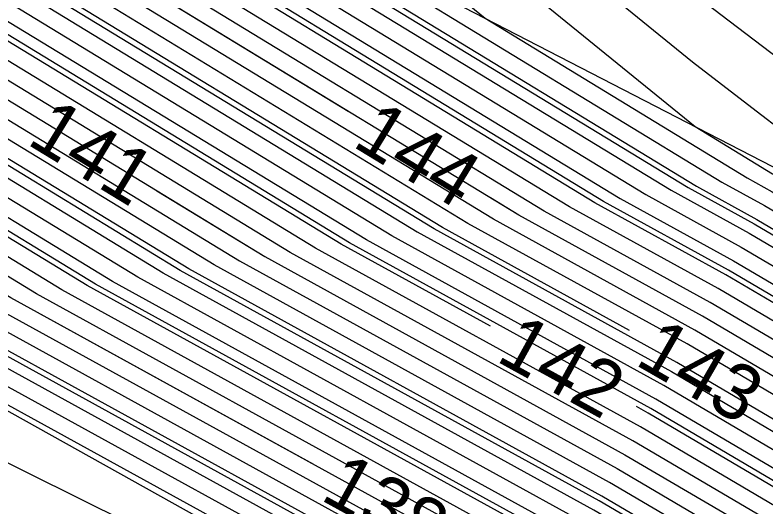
# Model space of a CAD drawing. Extents: x 2354170 to 2357230, y 866100 to 868290.
# Drawn here: x 2355207.46 to 2355234.51, y 867404.52 to 867422.25 of the extents above; entities that cross this region are included whole.
import ezdxf

# ---------------------------------------------------------------- set-up
doc = ezdxf.new("R2010")
doc.units = 0
for name, color, linetype in [('Default', 7, 'Continuous'), ('DTM Contours Major', 7, 'Continuous'), ('DTM Contours Minor', 7, 'Continuous'), ('PH Exist DTM Breakline', 7, 'Continuous')]:
    doc.layers.add(name, color=color, linetype=linetype)

msp = doc.modelspace()

# ---------------------------------------------------------------- linework, layer by layer
at = {"layer": 'Default'}
for points in [[(2355219.467, 867418.778), (2355207.054, 867426.341), (2355205.692, 867427.172), (2355202.205, 867429.218), (2355190.025, 867435.352), (2355188.567, 867436.211), (2355164.85, 867451.953), (2355164.597, 867452.103), (2355164.498, 867452.17), (2355154.86, 867456.581), (2355154.68, 867456.686), (2355151.243, 867458.809), (2355142.418, 867465.733), (2355140.663, 867466.899), (2355138.46, 867468.336), (2355135.649, 867470.203), (2355134.449, 867471)], [(2355224.587, 867411.03), (2355219.205, 867413.992), (2355205.594, 867422.286), (2355204.594, 867422.895), (2355197.447, 867427.09), (2355188.439, 867431.626), (2355185.137, 867433.572), (2355167.598, 867445.214), (2355160.678, 867449.292), (2355160.605, 867449.342), (2355153.478, 867452.604), (2355151.461, 867453.771), (2355138.594, 867461.719), (2355138.527, 867461.758)], [(2355229.601, 867410.881), (2355222.863, 867414.589), (2355206.428, 867424.603), (2355205.221, 867425.339), (2355200.166, 867428.306), (2355189.345, 867433.755), (2355187.097, 867435.08), (2355166.028, 867449.065), (2355162.918, 867450.898), (2355162.83, 867450.958), (2355154.268, 867454.877), (2355153.3, 867455.437), (2355143.495, 867461.493)], [(2355218.23, 867406.044), (2355207.315, 867412.052), (2355202.882, 867414.753), (2355202.556, 867414.952), (2355188.61, 867423.137), (2355185.495, 867424.706), (2355178.766, 867428.672), (2355172.701, 867432.697), (2355153.401, 867444.073), (2355153.375, 867444.09), (2355150.911, 867445.218), (2355145.484, 867448.358), (2355140.989, 867451.134), (2355131.883, 867456.406)], [(2355192.812, 867440.624), (2355193.949, 867439.768), (2355195.388, 867438.69), (2355206.427, 867432.079), (2355206.938, 867431.728), (2355208.509, 867430.521), (2355208.638, 867430.43), (2355208.737, 867430.362), (2355208.813, 867430.307), (2355209.264, 867429.941), (2355232.009, 867416.082), (2355234.182, 867414.886), (2355244.609, 867408.747), (2355248.098, 867406.774), (2355250.744, 867405.262), (2355259.336, 867400.451), (2355263.605, 867397.789), (2355269.825, 867393.842), (2355276.331, 867389.237), (2355277.752, 867388.019)], [(2355262.299, 867384.671), (2355257.783, 867388.258), (2355257.651, 867388.332), (2355249.842, 867392.796), (2355232.803, 867402.43), (2355228.596, 867404.907), (2355213.717, 867413.097), (2355204.342, 867418.809), (2355203.654, 867419.229), (2355193.368, 867425.265), (2355187.08, 867428.432), (2355182.197, 867431.311), (2355176.175, 867435.307)], [(2355211.302, 867434.261), (2355212.896, 867433.144), (2355215.912, 867431.05), (2355218.242, 867429.399), (2355231.958, 867418.233), (2355234.753, 867416.53), (2355235.02, 867416.383), (2355246.38, 867409.694), (2355247.837, 867408.871), (2355248.941, 867408.24), (2355259.212, 867402.489), (2355264.314, 867399.307), (2355271.749, 867394.59), (2355275.355, 867392.037), (2355279.952, 867388.096), (2355281.22, 867387.914), (2355282.325, 867387.255), (2355285.016, 867387.535), (2355283.847, 867385.793), (2355284.488, 867384.975), (2355284.765, 867383.691), (2355288.731, 867379.455), (2355289.943, 867378.496)], [(2355286.118, 867377.057), (2355281.049, 867382.472), (2355280.748, 867383.863), (2355279.301, 867384.072), (2355277.632, 867385.503), (2355267.26, 867392.846), (2355262.66, 867395.765), (2355259.502, 867397.734), (2355253.147, 867401.292), (2355248.447, 867403.979), (2355242.248, 867407.484), (2355233.065, 867412.89), (2355228.351, 867415.485), (2355207.68, 867428.08), (2355206.162, 867429.005), (2355204.245, 867430.13), (2355202.852, 867430.831)], [(2355208.306, 867429.818), (2355231.095, 867415.933), (2355233.903, 867414.387), (2355244.019, 867408.431), (2355248.185, 867406.075), (2355251.345, 867404.269), (2355259.378, 867399.772), (2355263.369, 867397.283), (2355269.184, 867393.593), (2355276.656, 867388.303), (2355279.58, 867385.797), (2355281.777, 867385.48), (2355281.914, 867385.398), (2355282.249, 867385.433), (2355282.104, 867385.216), (2355282.184, 867385.114), (2355282.642, 867382.994), (2355289.185, 867376.004), (2355292.151, 867373.66), (2355294.345, 867371.427), (2355296.448, 867368.717), (2355304.108, 867359.282), (2355308.101, 867352.969)], [(2355215.099, 867429.702), (2355224.393, 867422.135), (2355233.839, 867416.38), (2355234.741, 867415.884), (2355245.79, 867409.378), (2355247.924, 867408.172), (2355249.542, 867407.247), (2355259.253, 867401.81), (2355264.078, 867398.801), (2355271.108, 867394.341), (2355275.68, 867391.104), (2355279.859, 867387.522), (2355281.359, 867387.305), (2355282.223, 867386.791), (2355284.324, 867387.009), (2355283.411, 867385.649), (2355283.912, 867385.01), (2355284.234, 867383.517), (2355288.844, 867378.592), (2355293.091, 867375.235), (2355296.233, 867372.037), (2355299.245, 867368.156), (2355304.938, 867361.144), (2355309.734, 867353.563)], [(2355208.097, 867429.239), (2355230.18, 867415.783), (2355233.624, 867413.888), (2355243.429, 867408.115), (2355248.272, 867405.376), (2355251.945, 867403.277), (2355259.419, 867399.092), (2355263.132, 867396.777), (2355268.543, 867393.344), (2355276.981, 867387.37), (2355279.487, 867385.222), (2355281.659, 867384.909), (2355282.111, 867382.82), (2355289.299, 867375.141), (2355291.837, 867373.135), (2355293.715, 867371.224), (2355295.515, 867368.904), (2355303.831, 867358.661), (2355307.557, 867352.771)], [(2355221.385, 867429.096), (2355231.869, 867420.561), (2355233.999, 867418.917), (2355235.283, 867417.936)], [(2355207.889, 867428.659), (2355229.266, 867415.634), (2355233.345, 867413.389), (2355242.838, 867407.799), (2355248.36, 867404.678), (2355252.546, 867402.284), (2355259.461, 867398.413), (2355262.896, 867396.271), (2355267.901, 867393.095), (2355277.306, 867386.436), (2355279.394, 867384.647), (2355281.204, 867384.386), (2355281.58, 867382.646), (2355289.413, 867374.278), (2355291.524, 867372.61), (2355293.085, 867371.02), (2355294.583, 867369.091), (2355303.554, 867358.04), (2355307.012, 867352.573)], [(2355305.924, 867352.178), (2355303.001, 867356.799), (2355292.717, 867369.465), (2355291.826, 867370.613), (2355290.897, 867371.559), (2355289.64, 867372.553), (2355280.518, 867382.298), (2355280.293, 867383.341), (2355279.208, 867383.497), (2355277.957, 867384.57), (2355266.619, 867392.597), (2355262.423, 867395.258), (2355259.544, 867397.054), (2355253.748, 867400.299), (2355248.534, 867403.28), (2355241.658, 867407.168), (2355232.786, 867412.391), (2355227.436, 867415.336), (2355207.471, 867427.5)], [(2355305.38, 867351.98), (2355302.724, 867356.178), (2355291.785, 867369.652), (2355291.197, 867370.41), (2355290.583, 867371.034), (2355289.754, 867371.69), (2355279.987, 867382.124), (2355279.837, 867382.818), (2355279.115, 867382.922), (2355278.282, 867383.636), (2355265.977, 867392.347), (2355262.187, 867394.752), (2355259.586, 867396.375), (2355254.349, 867399.306), (2355248.621, 867402.581), (2355241.068, 867406.852), (2355232.507, 867411.892), (2355226.522, 867415.186), (2355207.263, 867426.921)], [(2355306.814, 867329.532), (2355304.091, 867335.365), (2355299.954, 867349.931), (2355299.925, 867350.006), (2355289.127, 867363.131), (2355283.332, 867369.784), (2355275.862, 867377.77), (2355260.316, 867389.261), (2355259.672, 867389.773), (2355259.654, 867389.783), (2355249.493, 867395.592), (2355235.164, 867403.694), (2355229.714, 867406.903), (2355217.375, 867413.694), (2355205.176, 867421.127), (2355204.281, 867421.673), (2355196.087, 867426.481)], [(2355216.829, 867426.038), (2355232.924, 867416.231), (2355234.462, 867415.385), (2355245.2, 867409.063), (2355248.011, 867407.473), (2355250.143, 867406.255), (2355259.295, 867401.131), (2355263.842, 867398.295), (2355270.467, 867394.091), (2355276.005, 867390.17), (2355279.766, 867386.947), (2355281.498, 867386.697), (2355282.12, 867386.327), (2355283.633, 867386.484), (2355282.975, 867385.504), (2355283.336, 867385.045), (2355283.704, 867383.343), (2355288.958, 867377.729), (2355292.778, 867374.71), (2355295.604, 867371.834), (2355298.313, 867368.343), (2355304.661, 867360.523), (2355309.19, 867353.365)], [(2355194.728, 867425.873), (2355203.967, 867420.451), (2355204.759, 867419.968), (2355215.546, 867413.395), (2355229.155, 867405.905), (2355233.984, 867403.062), (2355249.667, 867394.194), (2355258.653, 867389.057), (2355258.727, 867389.015), (2355261.386, 867386.903), (2355275.096, 867376.769), (2355281.684, 867369.726), (2355288.916, 867361.423), (2355298.503, 867349.771), (2355299.346, 867347.54), (2355303.04, 867334.535), (2355305.472, 867329.327), (2355306.138, 867327.003), (2355307.428, 867319.909), (2355309.032, 867310.676), (2355309.288, 867309.033), (2355309.726, 867299.906), (2355310.819, 867287.141), (2355311.856, 867273.989)], [(2355307.099, 867342.891), (2355304.291, 867351.584), (2355302.17, 867354.937), (2355290.048, 867369.868), (2355289.969, 867369.965), (2355289.926, 867370.013), (2355278.926, 867381.773), (2355278.907, 867381.787), (2355264.695, 867391.849), (2355261.714, 867393.74), (2355259.669, 867395.016), (2355255.551, 867397.321), (2355248.796, 867401.183), (2355239.887, 867406.22), (2355231.948, 867410.894), (2355224.692, 867414.888), (2355206.845, 867425.762)], [(2355311.297, 867273.574), (2355310.188, 867287.632), (2355309.159, 867299.659), (2355308.746, 867308.258), (2355308.288, 867311.199), (2355306.779, 867319.882), (2355305.566, 867326.554), (2355304.8, 867329.224), (2355302.515, 867334.12), (2355299.043, 867346.344), (2355297.792, 867349.653), (2355288.811, 867360.569), (2355280.86, 867369.697), (2355274.713, 867376.269), (2355261.921, 867385.724), (2355258.255, 867388.636), (2355258.152, 867388.695), (2355249.755, 867393.495), (2355233.393, 867402.746), (2355228.876, 867405.406), (2355214.632, 867413.246), (2355204.551, 867419.389), (2355203.81, 867419.84), (2355194.048, 867425.569)], [(2355310.179, 867272.744), (2355308.928, 867288.613), (2355308.025, 867299.165), (2355307.663, 867306.709), (2355306.8, 867312.243), (2355305.482, 867319.828), (2355304.422, 867325.656), (2355303.458, 867329.019), (2355301.464, 867333.29), (2355298.436, 867343.953), (2355296.369, 867349.418), (2355288.6, 867358.86), (2355279.211, 867369.64), (2355273.947, 867375.268), (2355262.991, 867383.366), (2355257.31, 867387.879), (2355257.151, 867387.969), (2355249.929, 867392.097), (2355232.213, 867402.115), (2355228.317, 867404.408), (2355212.802, 867412.948), (2355204.133, 867418.23), (2355203.497, 867418.618), (2355192.688, 867424.961)], [(2355306.201, 867343.789), (2355303.747, 867351.386), (2355301.893, 867354.316), (2355291.3, 867367.364), (2355289.863, 867369.111), (2355289.102, 867369.985), (2355278.543, 867381.273), (2355276.335, 867382.905), (2355264.054, 867391.6), (2355261.478, 867393.234), (2355259.71, 867394.337), (2355256.152, 867396.329), (2355248.883, 867400.484), (2355239.297, 867405.904), (2355231.669, 867410.395), (2355223.778, 867414.739), (2355206.637, 867425.183)], [(2355309.62, 867272.329), (2355308.298, 867289.104), (2355307.458, 867298.918), (2355307.121, 867305.935), (2355306.055, 867312.765), (2355304.833, 867319.801), (2355303.85, 867325.207), (2355302.787, 867328.917), (2355300.939, 867332.875), (2355298.132, 867342.758), (2355295.658, 867349.3), (2355288.495, 867358.006), (2355278.387, 867369.611), (2355273.564, 867374.768), (2355263.526, 867382.188), (2355256.838, 867387.5), (2355256.65, 867387.606), (2355250.016, 867391.398), (2355231.622, 867401.799), (2355228.038, 867403.909), (2355211.888, 867412.799), (2355203.925, 867417.65), (2355203.34, 867418.007), (2355192.009, 867424.657)], [(2355309.062, 867271.915), (2355307.667, 867289.594), (2355306.89, 867298.671), (2355306.579, 867305.16), (2355305.311, 867313.288), (2355304.185, 867319.774), (2355303.278, 867324.758), (2355302.115, 867328.814), (2355300.414, 867332.46), (2355297.828, 867341.562), (2355294.947, 867349.182), (2355288.39, 867357.152), (2355277.563, 867369.583), (2355273.181, 867374.268), (2355264.061, 867381.009), (2355256.365, 867387.121), (2355256.149, 867387.243), (2355250.103, 867390.699), (2355231.032, 867401.483), (2355227.758, 867403.41), (2355210.973, 867412.649), (2355203.716, 867417.071), (2355203.183, 867417.396), (2355191.329, 867424.353)], [(2355206.22, 867424.024), (2355221.949, 867414.44), (2355231.11, 867409.398), (2355238.116, 867405.273), (2355249.057, 867399.086), (2355257.354, 867394.343), (2355259.793, 867392.978), (2355261.005, 867392.222), (2355262.771, 867391.102), (2355271.19, 867385.141), (2355277.777, 867380.272), (2355287.454, 867369.927), (2355289.653, 867367.402), (2355293.804, 867362.357), (2355301.34, 867353.075), (2355302.658, 867350.99), (2355304.404, 867345.586), (2355306.717, 867337.441)], [(2355307.944, 867271.085), (2355306.407, 867290.576), (2355305.756, 867298.177), (2355305.495, 867303.612), (2355303.823, 867314.332), (2355302.887, 867319.72), (2355302.134, 867323.86), (2355300.773, 867328.609), (2355299.363, 867331.629), (2355297.221, 867339.171), (2355293.525, 867348.947), (2355288.179, 867355.444), (2355275.914, 867369.525), (2355272.414, 867373.267), (2355265.131, 867378.651), (2355255.42, 867386.364), (2355255.148, 867386.518), (2355250.278, 867389.302), (2355229.851, 867400.851), (2355227.2, 867402.412), (2355209.144, 867412.351), (2355203.299, 867415.912), (2355202.87, 867416.174), (2355189.969, 867423.745)], [(2355307.385, 867270.67), (2355305.776, 867291.066), (2355305.189, 867297.93), (2355304.953, 867302.837), (2355303.079, 867314.855), (2355302.239, 867319.693), (2355301.562, 867323.411), (2355300.102, 867328.507), (2355298.838, 867331.214), (2355296.917, 867337.975), (2355292.814, 867348.829), (2355288.074, 867354.59), (2355275.09, 867369.497), (2355272.031, 867372.767), (2355265.666, 867377.472), (2355254.948, 867385.985), (2355254.647, 867386.155), (2355250.365, 867388.603), (2355229.261, 867400.535), (2355226.92, 867401.913), (2355208.229, 867412.202), (2355203.09, 867415.333), (2355202.713, 867415.563), (2355189.29, 867423.441)], [(2355306.192, 867337.025), (2355303.505, 867346.484), (2355302.114, 867350.792), (2355301.063, 867352.454), (2355295.055, 867359.854), (2355289.548, 867366.548), (2355286.629, 867369.898), (2355277.394, 867379.772), (2355268.618, 867386.259), (2355262.13, 867390.852), (2355260.769, 867391.716), (2355259.835, 867392.298), (2355257.955, 867393.351), (2355249.144, 867398.387), (2355237.526, 867404.957), (2355230.831, 867408.899), (2355221.034, 867414.291), (2355206.011, 867423.444)], [(2355187.93, 867422.833), (2355202.399, 867414.341), (2355202.673, 867414.174), (2355206.4, 867411.903), (2355226.362, 867400.916), (2355228.081, 867399.904), (2355250.539, 867387.205), (2355253.646, 867385.429), (2355254.003, 867385.227), (2355266.736, 867375.114), (2355271.265, 867371.766), (2355273.442, 867369.439), (2355287.864, 867352.881), (2355291.391, 867348.593), (2355296.31, 867335.584), (2355297.787, 867330.384), (2355298.759, 867328.302), (2355300.419, 867322.514), (2355300.941, 867319.64), (2355301.591, 867315.899), (2355303.869, 867301.288), (2355304.054, 867297.436), (2355304.516, 867292.047), (2355306.267, 867269.841)], [(2355305.667, 867336.61), (2355302.607, 867347.382), (2355301.57, 867350.594), (2355300.786, 867351.833), (2355296.307, 867357.35), (2355289.442, 867365.694), (2355285.805, 867369.87), (2355277.011, 867379.271), (2355266.046, 867387.376), (2355261.488, 867390.603), (2355260.532, 867391.21), (2355259.876, 867391.619), (2355258.556, 867392.358), (2355249.232, 867397.689), (2355236.935, 867404.641), (2355230.551, 867408.4), (2355220.119, 867414.142), (2355205.802, 867422.865)], [(2355232.035, 867422.926), (2355235.535, 867420.254)], [(2355187.25, 867422.529), (2355202.242, 867413.73), (2355202.464, 867413.595), (2355205.485, 867411.754), (2355226.083, 867400.417), (2355227.49, 867399.588), (2355250.626, 867386.506), (2355253.145, 867385.066), (2355253.531, 867384.848), (2355267.271, 867373.935), (2355270.882, 867371.266), (2355272.618, 867369.41), (2355287.758, 867352.027), (2355290.68, 867348.476), (2355296.007, 867334.389), (2355297.262, 867329.969), (2355298.088, 867328.199), (2355299.847, 867322.065), (2355300.293, 867319.613), (2355300.847, 867316.422), (2355303.328, 867300.514), (2355303.487, 867297.189), (2355303.885, 867292.538), (2355305.708, 867269.426)], [(2355307.485, 867329.634), (2355304.616, 867335.78), (2355300.81, 867349.179), (2355300.481, 867350.199), (2355300.232, 867350.592), (2355298.811, 867352.343), (2355289.232, 867363.985), (2355284.157, 867369.812), (2355276.245, 867378.271), (2355260.902, 867389.612), (2355260.206, 867390.105), (2355260.06, 867390.198), (2355259.959, 867390.26), (2355259.758, 867390.373), (2355249.406, 867396.291), (2355235.755, 867404.009), (2355229.993, 867407.402), (2355218.29, 867413.843), (2355205.385, 867421.706), (2355204.437, 867422.284)], [(2355185.891, 867421.921), (2355201.929, 867412.508), (2355202.047, 867412.436), (2355203.656, 867411.455), (2355225.524, 867399.419), (2355226.31, 867398.956), (2355250.801, 867385.108), (2355252.144, 867384.341), (2355252.586, 867384.091), (2355268.341, 867371.577), (2355270.116, 867370.265), (2355270.969, 867369.353), (2355287.548, 867350.319), (2355289.258, 867348.24), (2355295.399, 867331.997), (2355296.211, 867329.139), (2355296.746, 867327.994), (2355298.703, 867321.167), (2355298.995, 867319.559), (2355299.359, 867317.466), (2355302.244, 867298.965), (2355302.353, 867296.695), (2355302.625, 867293.519), (2355304.59, 867268.596)], [(2355185.211, 867421.617), (2355201.772, 867411.897), (2355201.838, 867411.856), (2355202.741, 867411.306), (2355225.245, 867398.92), (2355225.719, 867398.64), (2355250.888, 867384.409), (2355251.643, 867383.978), (2355252.113, 867383.712), (2355268.876, 867370.398), (2355269.733, 867369.765), (2355270.145, 867369.324), (2355287.443, 867349.465), (2355288.547, 867348.122), (2355295.096, 867330.802), (2355295.686, 867328.724), (2355296.074, 867327.892), (2355298.131, 867320.718), (2355298.347, 867319.532), (2355298.615, 867317.988), (2355301.702, 867298.19), (2355301.786, 867296.448), (2355301.994, 867294.01), (2355304.031, 867268.182)], [(2355184.531, 867421.313), (2355201.615, 867411.286), (2355201.63, 867411.277), (2355201.827, 867411.157), (2355224.965, 867398.421), (2355225.129, 867398.325), (2355250.975, 867383.71), (2355251.142, 867383.615), (2355251.641, 867383.333), (2355265.932, 867371.982), (2355269.03, 867369.176), (2355269.12, 867369.112), (2355269.313, 867368.992), (2355270.715, 867367.694), (2355287.337, 867348.61), (2355287.836, 867348.005), (2355294.792, 867329.606), (2355295.161, 867328.309), (2355295.403, 867327.789)], [(2355279.939, 867365.88), (2355276.739, 867369.554), (2355272.797, 867373.767), (2355264.596, 867379.83), (2355255.893, 867386.742), (2355255.649, 867386.881), (2355250.191, 867390.001), (2355230.442, 867401.167), (2355227.479, 867402.911), (2355210.058, 867412.5), (2355203.507, 867416.492), (2355203.026, 867416.785), (2355196.789, 867420.446)], [(2355193.706, 867418.037), (2355202.086, 867413.119), (2355202.256, 867413.015), (2355204.571, 867411.605), (2355225.803, 867399.918), (2355226.9, 867399.272), (2355250.714, 867385.807), (2355252.644, 867384.704), (2355253.058, 867384.47), (2355267.806, 867372.756), (2355270.499, 867370.765), (2355271.793, 867369.382), (2355276.871, 867363.552)], [(2355212.573, 867415.913), (2355216.461, 867413.545), (2355229.434, 867406.404), (2355234.574, 867403.378), (2355249.58, 867394.893), (2355259.153, 867389.42), (2355259.2, 867389.394), (2355260.851, 867388.082), (2355275.479, 867377.27), (2355282.508, 867369.755), (2355289.021, 867362.277), (2355292.738, 867357.76)], [(2355302.644, 867355.245), (2355302.447, 867355.557), (2355290.852, 867369.839), (2355290.567, 867370.206), (2355290.27, 867370.509), (2355289.868, 867370.827), (2355279.456, 867381.95), (2355279.381, 867382.295), (2355279.022, 867382.347), (2355278.607, 867382.703), (2355265.336, 867392.098), (2355261.951, 867394.246), (2355259.627, 867395.695), (2355254.95, 867398.314), (2355248.708, 867401.882), (2355240.477, 867406.536), (2355232.227, 867411.393), (2355225.607, 867415.037), (2355224.591, 867415.657)], [(2355303.078, 867343.461), (2355301.709, 867348.281), (2355301.025, 867350.397), (2355300.509, 867351.213), (2355297.559, 867354.847), (2355289.337, 867364.84), (2355284.981, 867369.841), (2355276.628, 867378.771), (2355263.474, 867388.494), (2355260.847, 867390.354), (2355260.296, 867390.704), (2355259.918, 867390.94), (2355259.157, 867391.366), (2355249.319, 867396.99), (2355236.345, 867404.325), (2355230.272, 867407.901), (2355229.844, 867408.137)]]:
    msp.add_lwpolyline(points, dxfattribs=at)
at = {"layer": 'DTM Contours Major'}
for points in [[(2355286.457, 867376.942), (2355281.226, 867382.53), (2355280.9, 867384.038), (2355279.332, 867384.264), (2355277.523, 867385.814), (2355267.474, 867392.929), (2355262.738, 867395.933), (2355259.489, 867397.96), (2355252.947, 867401.622), (2355248.418, 867404.212), (2355242.445, 867407.589), (2355233.158, 867413.056), (2355228.656, 867415.535), (2355207.749, 867428.273), (2355206.214, 867429.208), (2355204.471, 867430.231), (2355203.316, 867430.813)], [(2355274.912, 867374.843), (2355274.202, 867375.602), (2355262.635, 867384.152), (2355257.625, 867388.131), (2355257.484, 867388.211), (2355249.871, 867392.563), (2355232.606, 867402.325), (2355228.503, 867404.741), (2355213.412, 867413.047), (2355204.272, 867418.616), (2355203.601, 867419.025), (2355193.142, 867425.164), (2355189.739, 867426.878)]]:
    msp.add_lwpolyline(points, dxfattribs=at)
at = {"layer": 'DTM Contours Minor'}
for points in [[(2355234.342, 867399.179), (2355230.639, 867401.272), (2355227.572, 867403.078), (2355210.363, 867412.55), (2355203.577, 867416.685), (2355203.079, 867416.988), (2355190.876, 867424.151), (2355186.25, 867426.48), (2355180.4, 867429.928), (2355171.393, 867435.907), (2355155.267, 867445.411), (2355155.229, 867445.437), (2355151.569, 867447.112), (2355147.017, 867449.746), (2355140.375, 867453.848), (2355125.464, 867462.481), (2355113.813, 867468.744), (2355113.476, 867468.929), (2355098.855, 867476.938), (2355095.192, 867478.905), (2355088.83, 867482.459), (2355074.492, 867490.312), (2355062.15, 867497.024), (2355060.506, 867497.923)], [(2355099.996, 867480.719), (2355105.155, 867477.95), (2355112.167, 867474.108), (2355112.329, 867474.019), (2355131.239, 867463.854), (2355139.147, 867459.276), (2355150.082, 867452.522), (2355152.885, 867450.9), (2355158.937, 867448.13), (2355158.999, 867448.088), (2355168.776, 867442.325), (2355183.667, 867432.442), (2355187.76, 867430.029), (2355195.408, 867426.177), (2355204.124, 867421.062), (2355204.968, 867420.547), (2355216.461, 867413.545), (2355229.434, 867406.404), (2355234.574, 867403.378), (2355249.58, 867394.893), (2355259.153, 867389.42), (2355259.2, 867389.394), (2355260.851, 867388.082), (2355272.307, 867379.614)], [(2355193.343, 867439.434), (2355194.456, 867438.601), (2355206.736, 867431.246), (2355206.737, 867431.245), (2355206.742, 867431.241), (2355208.445, 867430.204), (2355231.705, 867416.032), (2355234.089, 867414.72), (2355242.998, 867409.475)], [(2355280.443, 867378.028), (2355278.032, 867380.606), (2355272.905, 867384.396), (2355263.198, 867391.268), (2355261.163, 867392.559), (2355259.766, 867393.431), (2355256.953, 867395.005), (2355248.999, 867399.552), (2355238.509, 867405.483), (2355231.296, 867409.73), (2355222.558, 867414.54), (2355206.359, 867424.41), (2355205.169, 867425.135), (2355199.94, 867428.204), (2355189.27, 867433.578)], [(2355218.242, 867429.399), (2355231.958, 867418.233), (2355234.753, 867416.53), (2355235.02, 867416.383), (2355246.38, 867409.694), (2355247.837, 867408.871), (2355248.941, 867408.24), (2355259.212, 867402.489), (2355264.314, 867399.307), (2355271.749, 867394.59), (2355275.355, 867392.037), (2355279.952, 867388.096), (2355281.22, 867387.914), (2355282.325, 867387.255), (2355285.016, 867387.535), (2355283.847, 867385.793), (2355284.488, 867384.975), (2355284.765, 867383.691), (2355288.731, 867379.455), (2355293.405, 867375.76), (2355296.863, 867372.241), (2355300.178, 867367.969), (2355305.215, 867361.764)], [(2355307.997, 867341.992), (2355304.835, 867351.782), (2355302.447, 867355.557), (2355290.852, 867369.839), (2355290.567, 867370.206), (2355290.27, 867370.509), (2355289.868, 867370.827), (2355279.456, 867381.95), (2355279.381, 867382.295), (2355279.022, 867382.347), (2355278.607, 867382.703), (2355265.336, 867392.098), (2355261.951, 867394.246), (2355259.627, 867395.695), (2355254.95, 867398.314), (2355248.708, 867401.882), (2355240.477, 867406.536), (2355232.227, 867411.393), (2355225.607, 867415.037), (2355207.054, 867426.341)], [(2355306.125, 867279.145), (2355305.146, 867291.557), (2355304.622, 867297.683), (2355304.411, 867302.063), (2355302.335, 867315.377), (2355301.59, 867319.667), (2355300.99, 867322.963), (2355299.431, 867328.404), (2355298.312, 867330.799), (2355296.614, 867336.78), (2355292.103, 867348.711), (2355287.969, 867353.735), (2355274.266, 867369.468), (2355271.648, 867372.266), (2355266.201, 867376.293), (2355254.475, 867385.606), (2355254.146, 867385.792), (2355250.452, 867387.904), (2355228.671, 867400.22), (2355226.641, 867401.415), (2355207.315, 867412.052), (2355202.882, 867414.753), (2355202.556, 867414.952), (2355188.785, 867423.034)], [(2355305.317, 867336.334), (2355302.008, 867347.981), (2355301.207, 867350.463), (2355300.601, 867351.42), (2355297.142, 867355.681), (2355289.372, 867365.124), (2355285.256, 867369.851), (2355276.756, 867378.938), (2355264.331, 867388.122), (2355261.061, 867390.437), (2355260.375, 867390.872), (2355259.904, 867391.166), (2355258.956, 867391.697), (2355249.29, 867397.223), (2355236.542, 867404.431), (2355230.365, 867408.067), (2355219.51, 867414.042), (2355205.663, 867422.479)], [(2355186.344, 867422.124), (2355202.033, 867412.915), (2355202.186, 867412.822), (2355204.266, 867411.555), (2355225.71, 867399.751), (2355226.703, 867399.167), (2355250.743, 867385.574), (2355252.477, 867384.583), (2355252.901, 867384.343), (2355257.121, 867380.991)], [(2355190.045, 867417.608), (2355198.794, 867410.12), (2355202.571, 867408.4), (2355224.068, 867397.727), (2355224.813, 867397.382), (2355248.093, 867383.164), (2355250.728, 867381.281), (2355251.18, 867381.002), (2355265.576, 867367.963), (2355266.561, 867367.252), (2355268.682, 867365.939), (2355284.117, 867351.658), (2355287.267, 867348.041), (2355287.362, 867347.926), (2355294.59, 867328.809), (2355294.81, 867328.032), (2355294.956, 867327.721), (2355297.178, 867319.97), (2355297.265, 867319.487), (2355297.375, 867318.859), (2355298.497, 867311.66)]]:
    msp.add_lwpolyline(points, dxfattribs=at)
at = {"layer": 'PH Exist DTM Breakline'}
for points in [[(2355280.46, 867391.235), (2355274.142, 867395.519), (2355265.394, 867401.62), (2355259.051, 867405.124), (2355247.649, 867410.373), (2355235.138, 867416.592), (2355206.737, 867431.244), (2355191.277, 867438.296), (2355164.634, 867452.269), (2355154.996, 867456.973), (2355137.76, 867465.404), (2355102.312, 867483.232), (2355088.098, 867490.411), (2355056.326, 867505.512), (2355041.697, 867512.751), (2355024.659, 867520.002), (2355005.016, 867530.343)], [(2354998.987, 867523.883), (2355031.67, 867506.785), (2355063.384, 867490.232), (2355116.195, 867460.277), (2355149.553, 867441.314), (2355183.938, 867421.048), (2355201.572, 867411.115), (2355224.818, 867398.158), (2355251.509, 867383.227), (2355269.376, 867369.298), (2355287.251, 867347.908), (2355294.287, 867327.619), (2355296.523, 867319.456), (2355299.911, 867295.631), (2355302.764, 867267.241), (2355304.13, 867236.824), (2355305.048, 867209.593), (2355306.062, 867178.614), (2355306.867, 867134.639), (2355307.678, 867102.256), (2355309.303, 867062.926), (2355310.069, 867028.808), (2355310.233, 866999.689)]]:
    msp.add_lwpolyline(points, dxfattribs=at)

# ---------------------------------------------------------------- texts
at = {"layer": 'Default'}
for s, rotation, p in [('141', 328.6462, (2355207.837, 867417.628)), ('144', 328.6462, (2355219.565, 867417.548)), ('142', 331.1707, (2355224.74, 867409.804)), ('143', 330.0763, (2355229.745, 867409.678)), ('138', 331.1707, (2355218.411, 867404.803))]:
    msp.add_text(s, height=2, rotation=rotation, dxfattribs=at).set_placement(p)

doc.saveas('drawing.dxf')
